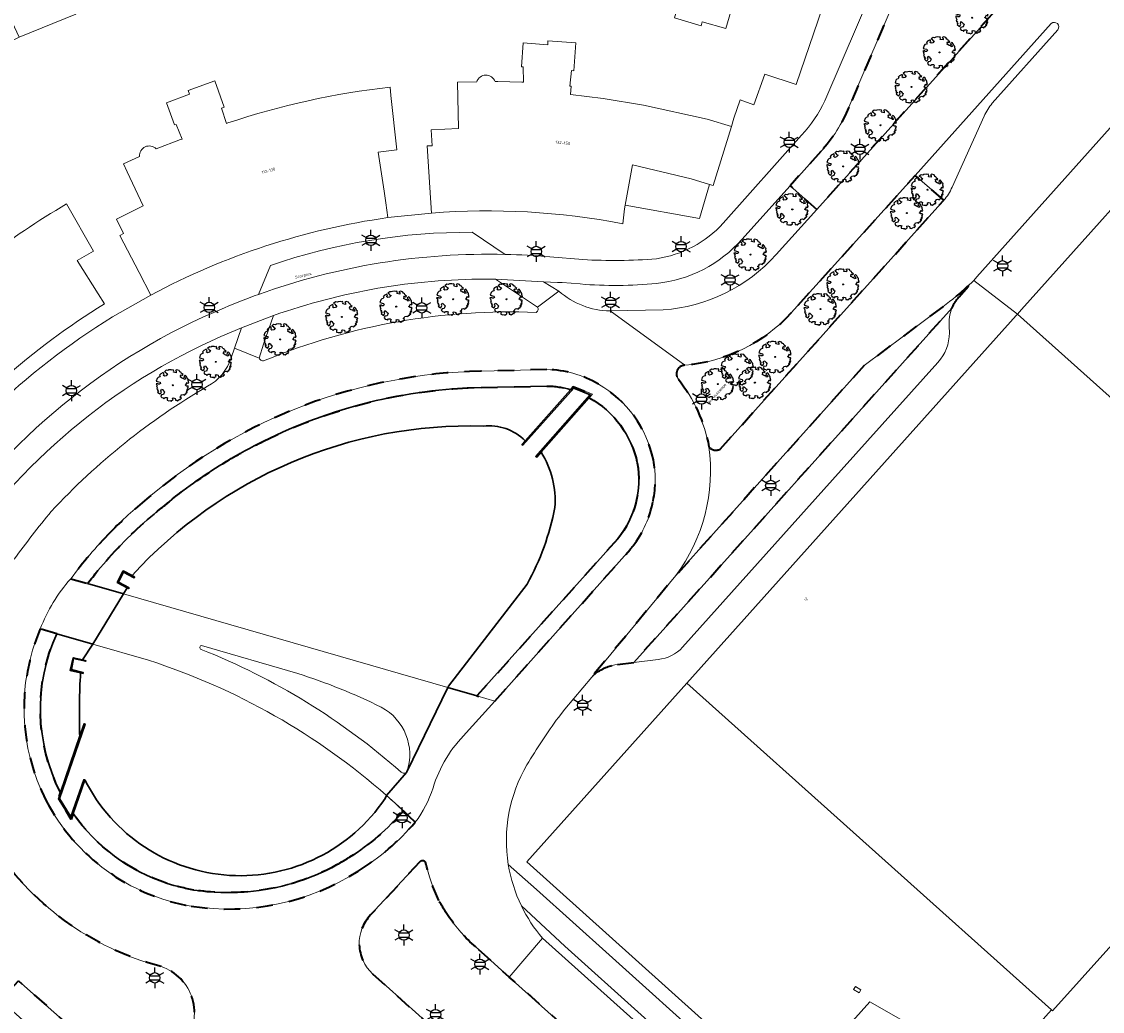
# Model space of a CAD drawing. Extents: x 105780 to 185197, y 477999 to 525027.
# Tile 276 of 562: x 108140 to 108272, y 478370 to 478490. Entities that reach past the tile are written whole.
import ezdxf
from ezdxf.enums import TextEntityAlignment as Align

# ---------------------------------------------------------------- set-up
doc = ezdxf.new("R2010")
doc.units = 0
doc.linetypes.add('XX-HIDDEN', pattern=[4, 2, -2])
for name, color, linetype, lineweight in [('B-GV-GR-BOOM-S', 252, 'Continuous', 25), ('B-GV-GR-HAAG_01-G', 252, 'GR-HAAG1', 13), ('B-GV-GR-MATERIAALGRENS-G', 252, 'XX-HIDDEN', 35), ('B-RO-IE-MEUBILAIR_WEGMEUBILAIR-S', 252, 'Continuous', 25), ('B-WE-GK-KADEMUUR-G', 252, 'Continuous', 18), ('B-WE-GW-WATERGANG_SLOOT_INSTEEK-G', 252, 'Continuous', 30), ('B-XX-KG-KADASTRAAL_BEBOUWING-G', 252, 'Continuous', 20), ('B1-WE-KW-KUNSTWERK_DEK-BRUG', 252, 'Continuous', 18), ('B1-WE-KW-KUNSTWERK_LANDHOOFD-GV', 252, 'Continuous', 18), ('B1-WE-OG-BEBOUWING-T18', 7, 'Continuous', 18), ('B1-WE-OG-TERREIN_ERF-GV', 252, 'Continuous', 18), ('B1-WE-OG-TOPOGRAFIE-T18', 10, 'Continuous', 18), ('B1-WE-VH-VERHARDING_ASFALT-GV', 252, 'Continuous', 18), ('B1-WE-VH-VERHARDING_BETONSTRAATSTEEN-GV', 252, 'Continuous', 18), ('B1-WE-VH-VERHARDING_STRAATBAKSTEEN-GV', 252, 'Continuous', 18), ('B1-WE-VH-VERHARDING_TEGEL-GV', 252, 'Continuous', 18)]:
    doc.layers.add(name, color=color, linetype=linetype, lineweight=lineweight)
doc.styles.add('NLCS-ISO', font='NLCS-ISO.ttf')
doc.styles.add('NLCS-ISO-M200-T18', font='NLCS-ISO.ttf', dxfattribs={"height": 0.36})
doc.linetypes.add('GR-HAAG1', pattern='A,6,[176,NLCS.shx,S=0.125,R=0,X=0,Y=0],-2', length=8)

# ---------------------------------------------------------------- blocks, each defined once
blk = doc.blocks.new('B-SIE-WEG_LICHTMAST-SO')
at = {"ltscale": 0.1}
for p, q in [((-1.1, 0.63), (-2.19, 1.27)), ((0, 1.27), (0, 2.53)), ((1.1, 0.63), (2.19, 1.27)), ((-1.1, -0.63), (-2.19, -1.27)), ((0, -1.27), (0, -2.53)), ((1.1, -0.63), (2.19, -1.27))]:
    blk.add_line(p, q, dxfattribs=at)
at = {"flags": 128}
for points in [[(-1.16, 0.5), (1.16, 0.5)], [(-1.16, -0.5), (1.16, -0.5)]]:
    blk.add_lwpolyline(points, dxfattribs=at)
at = {"ltscale": 0.1}
blk.add_circle((0, 0), 1.27, dxfattribs=at)
at = {"style": 'NLCS-ISO'}
blk.add_attdef('TYPE', text='', height=1.8, dxfattribs=at).set_placement((0, 2.53), align=Align.BOTTOM_CENTER)
blk = doc.blocks.new('B-SGR-BOOM_06')
at = {"linetype": 'Continuous', "flags": 128}
blk.add_lwpolyline([(1.08, 1.41), (1.01, 1.58), (0.88, 1.63), (0.78, 1.81), (0.51, 1.88), (0.34, 1.81), (0.44, 1.71), (0.43, 1.52), (0.09, 1.59), (0.14, 1.73), (0.07, 1.88), (-0.06, 1.84), (-0.19, 1.88), (-0.46, 1.86), (-0.6, 1.79), (-0.78, 1.83), (-1.02, 1.64), (-0.85, 1.56), (-0.8, 1.46), (-0.63, 1.37), (-0.8, 1.16), (-1.02, 1.11), (-1.17, 1.24), (-1.05, 1.29), (-1.15, 1.54), (-1.45, 1.37), (-1.6, 1.21), (-1.52, 1.14), (-1.6, 1.01), (-1.77, 0.94), (-1.89, 0.82), (-2, 0.49), (-1.55, 0.37), (-1.48, 0.22), (-1.6, 0.12), (-1.8, 0.12), (-1.84, 0.22), (-2.04, 0.15), (-1.9, -0.07), (-1.97, -0.15), (-1.89, -0.22), (-1.95, -0.4), (-1.81, -0.47), (-1.89, -0.62), (-1.77, -0.64), (-1.72, -0.68), (-1.85, -0.84), (-1.57, -1.07), (-1.47, -0.97), (-1.38, -0.79), (-1.45, -0.7), (-1.37, -0.47), (-1.25, -0.54), (-1.12, -0.7), (-1, -0.8), (-1.12, -1.12), (-1.37, -1.17), (-1.47, -1.36), (-1.33, -1.51), (-1.13, -1.56), (-1.11, -1.61), (-1.08, -1.66), (-0.93, -1.49), (-0.73, -1.49), (-0.63, -1.56), (-0.68, -1.71), (-0.68, -1.84), (-0.46, -1.89), (-0.24, -1.88), (-0.19, -1.98), (-0.09, -1.86), (0.04, -1.79), (-0.02, -1.6), (0.11, -1.56), (0.31, -1.61), (0.34, -1.84), (0.46, -1.83), (0.58, -1.89), (0.83, -1.69), (0.95, -1.74), (0.93, -1.66), (1.06, -1.59), (0.96, -1.49), (0.85, -1.46), (1.03, -1.29), (1.05, -1.19), (1.26, -1.14), (1.42, -1.22), (1.51, -1.12), (1.51, -1.05), (1.65, -1.05), (1.65, -0.95), (1.78, -0.91), (1.78, -0.82), (1.63, -0.82), (1.82, -0.64), (1.7, -0.57), (1.85, -0.62), (1.9, -0.5), (1.82, -0.37), (1.93, -0.18), (1.87, -0.1), (1.7, -0.1), (1.5, 0.03), (1.63, 0.12), (1.75, 0.34), (1.82, 0.24), (1.95, 0.29), (1.87, 0.57), (1.88, 0.75), (1.8, 0.79), (1.67, 1.06), (1.53, 1.21), (1.35, 1.04), (1.47, 0.97), (1.57, 0.72), (1.41, 0.69), (1.33, 0.85), (1.2, 0.82), (1.06, 0.92), (0.9, 1.01), (0.98, 1.07), (0.93, 1.17), (1.01, 1.27), (1.15, 1.22), (1.26, 1.29)], close=True, dxfattribs=at)
blk.add_circle((0, 0), 0.06)
at = {"style": 'NLCS-ISO'}
blk.add_attdef('SOORT', text='', height=0.3, dxfattribs=at).set_placement((0, -0.36), align=Align.TOP_CENTER)

msp = doc.modelspace()

# ---------------------------------------------------------------- linework, layer by layer
at = {"layer": 'B-GV-GR-HAAG_01-G', "flags": 128}
for points in [[(108231.771, 478461.908), (108236.721, 478467.425), (108233.478, 478470.313), (108227.59, 478463.773)], [(108197.506, 478458.921), (108196.284, 478458.915)], [(108202.668, 478455.517), (108197.506, 478458.921)], [(108207.876, 478458.332), (108205.647, 478458.494), (108205.085, 478458.525), (108203.399, 478458.58), (108205.263, 478457.448)], [(108211.5, 478455.048), (108217.996, 478455.169)], [(108170.442, 478454.481), (108169.213, 478450.97), (108168.69, 478449.292)], [(108165.269, 478449.326), (108165.689, 478450.477), (108166.53, 478452.981)]]:
    msp.add_lwpolyline(points, dxfattribs=at)
for points in [[(108227.59, 478463.773, -0.1899098), (108217.188, 478458.396)], [(108217.996, 478455.169, 0.1954857), (108231.771, 478461.908)], [(108196.284, 478458.915, 0.0852865), (108170.442, 478454.481)], [(108217.188, 478458.396, -0.046822), (108207.876, 478458.332)], [(108205.263, 478457.448, 0.1807995), (108211.5, 478455.048)], [(108169.403, 478449.013, -0.1079279), (108202.508, 478454.862)], [(108202.508, 478454.862, 0.4118786), (108202.668, 478455.517)], [(108166.53, 478452.981, 0.1425056), (108132.898, 478426.678)], [(108162.375, 478445.838, 0.1971301), (108165.269, 478449.326)], [(108168.69, 478449.292, 0.4581708), (108169.403, 478449.013)], [(108143.32, 478430.56, -0.074418), (108162.375, 478445.838)], [(108138.788, 478424.728, -0.0185247), (108143.32, 478430.56)]]:
    msp.add_lwpolyline(points, format="xyb", dxfattribs=at)
at = {"layer": 'B-GV-GR-MATERIAALGRENS-G', "flags": 128}
for points in [[(108252.801, 478508.305), (108240.639, 478479.899)], [(108237.237, 478474.489), (108233.478, 478470.313), (108236.721, 478467.425), (108261.74, 478495.306)], [(108252.225, 478468.548), (108248.745, 478471.586), (108233.613, 478454.794)], [(108224.934, 478438.182), (108252.225, 478468.548)], [(108254.098, 478456.746), (108255.266, 478458.08), (108255.245, 478458.146)], [(108252.109, 478455.557), (108242.498, 478448.364), (108219.545, 478422.76), (108209.266, 478410.359), (108209.93, 478410.932)], [(108212.404, 478411.899), (108214.401, 478412.142), (108253.242, 478455.409)], [(108203.802, 478447.874), (108195.742, 478447.698)], [(108195.786, 478445.698), (108203.811, 478445.874)], [(108206.696, 478445.428), (108207.023, 478445.796), (108209.37, 478444.892), (108208.969, 478444.44)], [(108155.451, 478432.494), (108155.22, 478432.307), (108154.99, 478432.119)], [(108212.445, 478427.235), (108195.268, 478408.054), (108197.456, 478407.423), (108213.965, 478425.934)], [(108145.69, 478422.353), (108147.747, 478421.76)], [(108143.99, 478415.643), (108141.971, 478416.228)], [(108145.991, 478393.687), (108145.747, 478392.983), (108144.171, 478395.501), (108144.432, 478396.26)], [(108187.721, 478392.627), (108187.005, 478393.328), (108186.281, 478394.02)], [(108188.272, 478387.783), (108182.288, 478381.326)], [(108126.583, 478380.379), (108137.147, 478370.879), (108139.316, 478373.282), (108154.418, 478359.899), (108159.524, 478365.716)], [(108182.536, 478374.13), (108184.165, 478372.659), (108192.163, 478365.488), (108319.106, 478251.681), (108326.306, 478259.722), (108199.211, 478373.737), (108195.116, 478377.41)]]:
    msp.add_lwpolyline(points, dxfattribs=at)
for points in [[(108240.639, 478479.899, -0.0873449), (108237.237, 478474.489)], [(108255.245, 478458.146, -0.0284127), (108252.109, 478455.557)], [(108253.242, 478455.409, -0.0852698), (108254.098, 478456.746)], [(108233.613, 478454.794, -0.1870086), (108220.65, 478448.406)], [(108220.65, 478448.406, 0.6334389), (108219.844, 478446.707)], [(108195.742, 478447.698, 0.1711611), (108155.451, 478432.494)], [(108210.104, 478446.092, 0.1329338), (108203.802, 478447.874)], [(108169.198, 478439.142, -0.1104449), (108195.786, 478445.698)], [(108203.811, 478445.874, -0.0686374), (108206.696, 478445.428)], [(108216.794, 478436.867, 0.2139553), (108210.104, 478446.092)], [(108219.844, 478446.707, -0.1214416), (108223.575, 478438.461)], [(108208.969, 478444.44, -0.2167175), (108214.831, 478436.481)], [(108164.733, 478436.688, -0.0201128), (108169.198, 478439.142)], [(108223.575, 478438.461, 0.3819638), (108224.934, 478438.182)], [(108157.691, 478431.75, -0.0344781), (108164.733, 478436.688)], [(108214.831, 478436.481, -0.2201802), (108212.445, 478427.235)], [(108216.767, 478431.869, 0.0942371), (108216.794, 478436.867)], [(108154.99, 478432.119, 0.0274209), (108150.53, 478428.027)], [(108156.722, 478430.949, -0.0055993), (108157.691, 478431.75)], [(108214.282, 478426.334, 0.1152359), (108216.767, 478431.869)], [(108150.341, 478424.895, -0.0413982), (108156.722, 478430.949)], [(108150.53, 478428.027, 0.0335954), (108145.69, 478422.353)], [(108213.965, 478425.934, 0.0070406), (108214.282, 478426.334)], [(108147.747, 478421.76, -0.0190376), (108150.341, 478424.895)], [(108141.971, 478416.228, 0.2228534), (108142.712, 478395.232)], [(108144.432, 478396.26, -0.2285429), (108143.99, 478415.643)], [(108209.93, 478410.932, -0.1252669), (108212.404, 478411.899)], [(108142.712, 478395.232, 0.2339231), (108160.4, 478382.388)], [(108157.458, 478385.173, -0.161958), (108145.991, 478393.687)], [(108186.281, 478394.02, -0.0771891), (108179.718, 478388.361)], [(108180.786, 478386.67, 0.0760141), (108187.721, 478392.627)], [(108156.733, 478375.011, -0.189625), (108135.971, 478390.22)], [(108179.718, 478388.361, -0.0164923), (108178.126, 478387.417)], [(108188.994, 478387.758, 0.4307115), (108188.272, 478387.783)], [(108190.619, 478383.093, -0.0619727), (108188.994, 478387.758)], [(108160.4, 478382.388, 0.1827663), (108180.786, 478386.67)], [(108178.126, 478387.417, -0.1043496), (108167.283, 478384.138)], [(108160.722, 478384.362, -0.0370664), (108157.458, 478385.173)], [(108167.283, 478384.138, -0.0600495), (108160.722, 478384.362)], [(108191.748, 478381.229, -0.0370665), (108190.619, 478383.093)], [(108182.288, 478381.326, 0.4202324), (108182.536, 478374.13)], [(108195.116, 478377.41, -0.0677477), (108191.748, 478381.229)], [(108159.524, 478365.716, 0.5173455), (108156.733, 478375.011)]]:
    msp.add_lwpolyline(points, format="xyb", dxfattribs=at)
at = {"layer": 'B-WE-GK-KADEMUUR-G', "flags": 128}
for points in [[(108206.696, 478445.428), (108201.148, 478439.198), (108200.755, 478438.757), (108200.867, 478438.669), (108207.091, 478445.62), (108209.093, 478444.789), (108202.435, 478437.282), (108202.551, 478437.2), (108203.084, 478437.801), (108208.969, 478444.44), (108209.37, 478444.892), (108207.023, 478445.796)], [(108152.566, 478421.262), (108152.775, 478421.153), (108152.821, 478421.239), (108151.503, 478421.943), (108152.12, 478423.175), (108153.434, 478422.464), (108153.476, 478422.567), (108153.168, 478422.731), (108152.092, 478423.303), (108151.362, 478421.894)], [(108147.125, 478412.443), (108145.991, 478412.711), (108145.61, 478411.168), (108146.892, 478410.873), (108147.201, 478410.802), (108147.216, 478410.889), (108145.769, 478411.283), (108146.046, 478412.6), (108147.52, 478412.272), (108147.517, 478412.35)], [(108146.811, 478403.175), (108144.432, 478396.26), (108144.171, 478395.501), (108145.747, 478392.983), (108145.991, 478393.687), (108147.418, 478397.806), (108147.277, 478397.828), (108145.719, 478393.294), (108144.308, 478395.534), (108147.451, 478404.621), (108147.322, 478404.661)]]:
    msp.add_lwpolyline(points, close=True, dxfattribs=at)
at = {"layer": 'B-WE-GW-WATERGANG_SLOOT_INSTEEK-G', "flags": 128}
for points in [[(108195.786, 478445.698, 0.1104449), (108169.198, 478439.142)], [(108206.696, 478445.428, 0.0686374), (108203.811, 478445.874)], [(108214.831, 478436.481, 0.2167175), (108208.969, 478444.44)], [(108153.168, 478422.731, -0.2188772), (108196.016, 478440.983)], [(108196.016, 478440.983, 0.2188772), (108153.168, 478422.731)], [(108196.016, 478440.983, -0.2277502), (108201.148, 478439.198)], [(108201.148, 478439.198, 0.2277502), (108196.016, 478440.983)], [(108169.198, 478439.142, 0.0201128), (108164.733, 478436.688)], [(108203.084, 478437.801, -0.1644851), (108204.766, 478431.04)], [(108204.766, 478431.04, 0.1644851), (108203.084, 478437.801)], [(108164.733, 478436.688, 0.0344781), (108157.691, 478431.75)], [(108212.445, 478427.235, 0.2201802), (108214.831, 478436.481)], [(108157.691, 478431.75, 0.0055993), (108156.722, 478430.949)], [(108156.722, 478430.949, 0.0413982), (108150.341, 478424.895)], [(108204.766, 478431.04, -0.0808677), (108201.373, 478421.701)], [(108201.373, 478421.701, 0.0808677), (108204.766, 478431.04)], [(108150.341, 478424.895, 0.0190376), (108147.747, 478421.76)], [(108143.99, 478415.643, 0.2285429), (108144.432, 478396.26)], [(108146.776, 478403.454, -0.0218368), (108146.892, 478410.873)], [(108146.892, 478410.873, 0.0218368), (108146.776, 478403.454)], [(108184.042, 478395.527, -0.5742556), (108147.418, 478397.806)], [(108147.418, 478397.806, 0.5742556), (108184.042, 478395.527)], [(108145.991, 478393.687, 0.161958), (108157.458, 478385.173)], [(108179.718, 478388.361, 0.0771891), (108186.281, 478394.02)], [(108178.126, 478387.417, 0.0164923), (108179.718, 478388.361)], [(108167.283, 478384.138, 0.1043496), (108178.126, 478387.417)], [(108157.458, 478385.173, 0.0370664), (108160.722, 478384.362)], [(108160.722, 478384.362, 0.0600495), (108167.283, 478384.138)]]:
    msp.add_lwpolyline(points, format="xyb", dxfattribs=at)
for points in [[(108203.811, 478445.874), (108195.786, 478445.698)], [(108203.084, 478437.801), (108202.551, 478437.2), (108202.435, 478437.282), (108209.093, 478444.789), (108207.091, 478445.62), (108200.867, 478438.669), (108200.755, 478438.757), (108201.148, 478439.198)], [(108201.148, 478439.198), (108206.696, 478445.428)], [(108208.969, 478444.44), (108203.084, 478437.801)], [(108201.373, 478421.701), (108191.795, 478409.236), (108191.707, 478409.081), (108195.268, 478408.054), (108212.445, 478427.235)], [(108147.747, 478421.76), (108152.112, 478420.501), (108152.566, 478421.262), (108151.362, 478421.894), (108152.092, 478423.303), (108153.168, 478422.731)], [(108153.168, 478422.731), (108153.476, 478422.567), (108153.434, 478422.464), (108152.12, 478423.175), (108151.503, 478421.943), (108152.821, 478421.239), (108152.775, 478421.153), (108152.566, 478421.262), (108152.112, 478420.501), (108148.392, 478414.368), (108147.125, 478412.443), (108147.517, 478412.35), (108147.52, 478412.272), (108146.046, 478412.6), (108145.769, 478411.283), (108147.216, 478410.889), (108147.201, 478410.802), (108146.892, 478410.873)], [(108184.042, 478395.527), (108184.241, 478395.88), (108186.682, 478398.71), (108186.722, 478398.79), (108191.707, 478409.081), (108191.795, 478409.236), (108201.373, 478421.701)], [(108146.892, 478410.873), (108145.61, 478411.168), (108145.991, 478412.711), (108147.125, 478412.443), (108148.392, 478414.368), (108143.99, 478415.643)], [(108146.776, 478403.454), (108146.811, 478403.175), (108147.322, 478404.661), (108147.451, 478404.621), (108144.308, 478395.534), (108145.719, 478393.294), (108147.277, 478397.828), (108147.418, 478397.806)], [(108144.432, 478396.26), (108146.811, 478403.175), (108146.776, 478403.454)], [(108147.418, 478397.806), (108145.991, 478393.687)], [(108186.281, 478394.02), (108185.269, 478394.958), (108184.241, 478395.88), (108184.042, 478395.527)]]:
    msp.add_lwpolyline(points, dxfattribs=at)
at = {"layer": 'B-XX-KG-KADASTRAAL_BEBOUWING-G', "flags": 128}
for points in [[(108221.208, 478495.732), (108220.757, 478493.931), (108220.296, 478494.064), (108219.353, 478490.803), (108222.632, 478489.835), (108222.766, 478490.314), (108225.643, 478489.494), (108226.442, 478492.294), (108225.98, 478492.426), (108226.57, 478494.268), (108229.903, 478493.174)], [(108215.588, 478480.14), (108210.649, 478480.972), (108206.682, 478481.458), (108206.78, 478482.454), (108206.595, 478482.469), (108206.788, 478484.399), (108207.098, 478484.361), (108207.339, 478487.777), (108203.932, 478488.02), (108203.892, 478487.526), (108200.915, 478487.742), (108200.699, 478484.844), (108200.909, 478484.829), (108200.929, 478482.978), (108200.729, 478482.974), (108197.803, 478483.057), (108197.483, 478483.051)], [(108164.871, 478477.983), (108164.704, 478477.928), (108164.106, 478479.801), (108164.398, 478479.905), (108163.258, 478483.104), (108160.031, 478481.961), (108160.198, 478481.48), (108157.386, 478480.456), (108158.357, 478477.736), (108158.555, 478477.807), (108159.283, 478476.02), (108159.092, 478475.959), (108156.119, 478474.834)], [(108195.233, 478483.008), (108192.887, 478482.964), (108193, 478477.314), (108189.667, 478477.151), (108189.792, 478475.177), (108189.168, 478475.17), (108189.516, 478470.093), (108189.728, 478466.989)], [(108184.383, 478466.423), (108184.13, 478468.253), (108183.921, 478469.637), (108183.198, 478474.433), (108185.484, 478474.687), (108184.746, 478481.326)], [(108184.746, 478481.326), (108184.684, 478482.341)], [(108213.054, 478465.676), (108213.285, 478467.511), (108213.368, 478467.964), (108214.259, 478472.853), (108221.391, 478471.143), (108223.624, 478470.49), (108224.091, 478470.354), (108226.337, 478477.561), (108223.336, 478478.445), (108215.588, 478480.14)], [(108154.08, 478473.895), (108152.136, 478472.989), (108152.587, 478472.02), (108154.519, 478467.871), (108151.279, 478466.237), (108152.12, 478464.504), (108151.67, 478464.257), (108154.033, 478459.735), (108155.475, 478456.975)], [(108149.8, 478455.903), (108149.03, 478457.131), (108146.477, 478461.2), (108148.471, 478462.348), (108145.164, 478468.092)], [(108293.714, 478401.042), (108265.502, 478369.618), (108265.369, 478369.737), (108258.454, 478361.996), (108243.187, 478370.716), (108235.055, 478361.652)]]:
    msp.add_lwpolyline(points, dxfattribs=at)
for points in [[(108197.483, 478483.051, 0.7025768), (108195.233, 478483.008)], [(108184.684, 478482.341, 0.0540012), (108164.871, 478477.983)], [(108156.119, 478474.834, 0.6891681), (108154.08, 478473.895)], [(108145.164, 478468.092, 0.0571996), (108125.851, 478453.487)], [(108189.728, 478466.989, -0.0670923), (108213.054, 478465.676)], [(108155.475, 478456.975, -0.0882168), (108184.383, 478466.423)], [(108126.662, 478435.384, -0.0865132), (108149.8, 478455.903)]]:
    msp.add_lwpolyline(points, format="xyb", dxfattribs=at)
for points in [[(108305.84, 478457.5), (108305.611, 478457.705), (108283.03, 478477.944), (108282.516, 478478.405), (108261.734, 478455.228), (108261.224, 478454.659), (108305.949, 478414.643), (108306.563, 478414.094), (108322.467, 478432.69), (108327.263, 478438.298)], [(108261.224, 478454.659), (108261.053, 478454.473), (108220.894, 478409.62), (108265.369, 478369.737), (108265.502, 478369.618), (108293.714, 478401.042), (108305.716, 478414.411), (108305.949, 478414.643)], [(108241.896, 478371.809), (108242.124, 478372.19), (108241.452, 478372.594), (108241.223, 478372.213)]]:
    msp.add_lwpolyline(points, close=True, dxfattribs=at)
at = {"layer": 'B1-WE-KW-KUNSTWERK_DEK-BRUG'}
for points in [[(108145.69, 478422.353, 0.0889857), (108141.971, 478416.228)], [(108161.603, 478413.732, -0.770057), (108161.663, 478414.223)], [(108186.015, 478398.759, 0.0858009), (108161.603, 478413.732)], [(108155.184, 478412.4, -0.1031881), (108184.241, 478395.88)], [(108173.391, 478410.775, -0.0399088), (108183.591, 478406.67)], [(108183.591, 478406.67, -0.3664095), (108186.722, 478398.79)], [(108189.905, 478396.813, -0.1262648), (108193.963, 478403.532)], [(108186.722, 478398.79, -0.4710291), (108186.015, 478398.759)], [(108184.241, 478395.88, -0.0081877), (108186.281, 478394.02)], [(108187.721, 478392.627, 0.0829809), (108189.905, 478396.813)], [(108186.281, 478394.02, -0.0060049), (108187.721, 478392.627)]]:
    msp.add_lwpolyline(points, format="xyb", dxfattribs=at)
at = {"layer": 'B1-WE-KW-KUNSTWERK_DEK-BRUG', "flags": 128}
for points in [[(108152.112, 478420.501), (108147.747, 478421.76), (108145.69, 478422.353)], [(108193.963, 478403.532), (108197.456, 478407.423), (108195.268, 478408.054), (108191.707, 478409.081), (108152.112, 478420.501)], [(108141.971, 478416.228), (108143.99, 478415.643), (108148.392, 478414.368), (108155.184, 478412.4)], [(108161.663, 478414.223), (108173.391, 478410.775)]]:
    msp.add_lwpolyline(points, dxfattribs=at)
at = {"layer": 'B1-WE-KW-KUNSTWERK_LANDHOOFD-GV'}
for points in [[(108145.69, 478422.353, 0.0889857), (108141.971, 478416.228)], [(108189.905, 478396.813, -0.1262648), (108193.963, 478403.532)], [(108187.721, 478392.627, 0.0829809), (108189.905, 478396.813)]]:
    msp.add_lwpolyline(points, format="xyb", dxfattribs=at)
at = {"layer": 'B1-WE-KW-KUNSTWERK_LANDHOOFD-GV', "flags": 128}
for points in [[(108141.971, 478416.228), (108143.99, 478415.643), (108148.392, 478414.368), (108152.112, 478420.501), (108147.747, 478421.76), (108145.69, 478422.353)], [(108193.963, 478403.532), (108197.456, 478407.423), (108195.268, 478408.054), (108191.707, 478409.081), (108186.722, 478398.79), (108186.682, 478398.71), (108184.241, 478395.88)], [(108184.241, 478395.88), (108185.269, 478394.958), (108186.281, 478394.02), (108187.005, 478393.328), (108187.721, 478392.627)]]:
    msp.add_lwpolyline(points, dxfattribs=at)
at = {"layer": 'B1-WE-OG-TERREIN_ERF-GV', "flags": 128}
for points in [[(108145.027, 478494.435), (108144.842, 478494.877), (108142.41, 478500.868), (108142.178, 478500.774), (108143.388, 478497.794), (108136.41, 478494.76), (108139.406, 478488.459), (108146.299, 478491.269)], [(108223.624, 478470.49), (108221.391, 478471.143), (108214.259, 478472.853), (108213.368, 478467.964), (108222.407, 478466.318)], [(108220.894, 478409.62), (108201.335, 478387.799), (108218.246, 478372.632), (108233.142, 478359.217), (108234.953, 478361.517), (108235.055, 478361.652), (108243.187, 478370.716), (108258.454, 478361.996), (108265.369, 478369.737)], [(108241.896, 478371.809), (108241.223, 478372.213), (108241.452, 478372.594), (108242.124, 478372.19)]]:
    msp.add_lwpolyline(points, close=True, dxfattribs=at)
for points in [[(108229.903, 478493.174), (108226.57, 478494.268), (108225.98, 478492.426), (108226.442, 478492.294), (108225.643, 478489.494), (108222.766, 478490.314), (108222.632, 478489.835), (108219.353, 478490.803), (108220.296, 478494.064), (108220.757, 478493.931), (108221.208, 478495.732)], [(108197.483, 478483.051), (108197.803, 478483.057), (108200.729, 478482.974), (108200.929, 478482.978), (108200.909, 478484.829), (108200.699, 478484.844), (108200.915, 478487.742), (108203.892, 478487.526), (108203.932, 478488.02), (108207.339, 478487.777), (108207.098, 478484.361), (108206.788, 478484.399), (108206.595, 478482.469), (108206.78, 478482.454), (108206.682, 478481.458), (108210.649, 478480.972), (108215.588, 478480.14), (108223.336, 478478.445), (108226.337, 478477.561), (108226.625, 478478.561), (108227.378, 478480.787), (108229.062, 478480.189), (108230.411, 478483.928), (108234.198, 478482.678), (108237.971, 478493.643)], [(108146.299, 478491.269), (108139.406, 478488.459), (108137.316, 478487.385)], [(108156.119, 478474.834), (108159.092, 478475.959), (108159.283, 478476.02), (108158.555, 478477.807), (108158.357, 478477.736), (108157.386, 478480.456), (108160.198, 478481.48), (108160.031, 478481.961), (108163.258, 478483.104), (108164.398, 478479.905), (108164.106, 478479.801), (108164.704, 478477.928), (108164.871, 478477.983)], [(108184.684, 478482.341), (108184.746, 478481.326), (108185.484, 478474.687), (108183.198, 478474.433), (108183.921, 478469.637), (108184.13, 478468.253), (108184.383, 478466.423), (108189.728, 478466.989), (108189.516, 478470.093), (108189.168, 478475.17), (108189.792, 478475.177), (108189.667, 478477.151), (108193, 478477.314), (108192.887, 478482.964), (108195.233, 478483.008)], [(108150.769, 478454.304), (108155.475, 478456.975), (108154.033, 478459.735), (108151.67, 478464.257), (108152.12, 478464.504), (108151.279, 478466.237), (108154.519, 478467.871), (108152.587, 478472.02), (108152.136, 478472.989), (108154.08, 478473.895)], [(108145.164, 478468.092), (108148.471, 478462.348), (108146.477, 478461.2), (108149.03, 478457.131), (108149.8, 478455.903)]]:
    msp.add_lwpolyline(points, dxfattribs=at)
at = {"layer": 'B1-WE-OG-TERREIN_ERF-GV'}
for points in [[(108195.233, 478483.008, -0.7025768), (108197.483, 478483.051)], [(108164.871, 478477.983, -0.0540012), (108184.684, 478482.341)], [(108154.08, 478473.895, -0.6891681), (108156.119, 478474.834)], [(108125.851, 478453.487, -0.0571996), (108145.164, 478468.092)], [(108149.8, 478455.903, 0.0865132), (108126.662, 478435.384)], [(108123.803, 478428.278, -0.107526), (108150.769, 478454.304)]]:
    msp.add_lwpolyline(points, format="xyb", dxfattribs=at)
at = {"layer": 'B1-WE-VH-VERHARDING_ASFALT-GV', "flags": 128}
for points in [[(108298.272, 478536.237), (108284.772, 478521.154), (108276.335, 478511.728), (108274.313, 478509.469), (108261.74, 478495.306), (108236.721, 478467.425), (108231.771, 478461.908)], [(108233.613, 478454.794), (108248.745, 478471.586), (108265.347, 478490.129)], [(108266.16, 478489.356), (108258.153, 478480.392)], [(108255.882, 478458.749), (108256.245, 478459.195), (108272.554, 478477.386), (108278.645, 478487.602)], [(108257.151, 478478.813), (108253.247, 478470.14)], [(108252.225, 478468.548), (108224.934, 478438.182)], [(108205.263, 478457.448), (108202.668, 478455.517)], [(108217.996, 478455.169), (108211.5, 478455.048), (108220.65, 478448.406)], [(108220.65, 478448.406), (108211.5, 478455.048)], [(108219.545, 478422.76), (108242.498, 478448.364), (108252.109, 478455.557)], [(108168.69, 478449.292), (108165.689, 478450.477), (108165.269, 478449.326)], [(108195.742, 478447.698), (108203.802, 478447.874)], [(108154.99, 478432.119), (108155.22, 478432.307), (108155.451, 478432.494)], [(108213.965, 478425.934), (108197.456, 478407.423), (108193.963, 478403.532)], [(108152.112, 478420.501), (108147.747, 478421.76), (108145.69, 478422.353)], [(108205.194, 478405.436), (108206.005, 478406.425), (108209.266, 478410.359), (108219.545, 478422.76)], [(108141.971, 478416.228), (108143.99, 478415.643), (108148.392, 478414.368), (108152.112, 478420.501)], [(108152.112, 478420.501), (108148.392, 478414.368), (108155.184, 478412.4)], [(108184.241, 478395.88), (108186.682, 478398.71), (108186.722, 478398.79), (108191.707, 478409.081), (108152.112, 478420.501)], [(108161.663, 478414.223), (108173.391, 478410.775)], [(108193.963, 478403.532), (108197.456, 478407.423), (108195.268, 478408.054), (108191.707, 478409.081), (108186.722, 478398.79), (108186.682, 478398.71), (108184.241, 478395.88)], [(108182.288, 478381.326), (108188.272, 478387.783)], [(108195.116, 478377.41), (108199.211, 478373.737), (108203.268, 478378.486)], [(108188.077, 478360.705), (108192.163, 478365.488), (108184.165, 478372.659), (108182.536, 478374.13)]]:
    msp.add_lwpolyline(points, dxfattribs=at)
at = {"layer": 'B1-WE-VH-VERHARDING_ASFALT-GV'}
for points in [[(108265.347, 478490.129, -0.8814747), (108266.16, 478489.356)], [(108258.153, 478480.392, 0.0646761), (108257.151, 478478.813)], [(108253.247, 478470.14, -0.0894363), (108252.225, 478468.548)], [(108231.771, 478461.908, -0.1954857), (108217.996, 478455.169)], [(108252.109, 478455.557, 0.0284127), (108255.245, 478458.146)], [(108255.245, 478458.146, 0.0080585), (108255.882, 478458.749)], [(108211.5, 478455.048, -0.1807995), (108205.263, 478457.448)], [(108202.508, 478454.862, 0.1079279), (108169.403, 478449.013)], [(108202.668, 478455.517, -0.4118786), (108202.508, 478454.862)], [(108220.65, 478448.406, 0.1870086), (108233.613, 478454.794)], [(108165.269, 478449.326, -0.1971301), (108162.375, 478445.838)], [(108169.403, 478449.013, -0.4581708), (108168.69, 478449.292)], [(108219.844, 478446.707, -0.6334389), (108220.65, 478448.406)], [(108155.451, 478432.494, -0.1711611), (108195.742, 478447.698)], [(108203.802, 478447.874, -0.1329338), (108210.104, 478446.092)], [(108162.375, 478445.838, 0.074418), (108143.32, 478430.56)], [(108210.104, 478446.092, -0.2139553), (108216.794, 478436.867)], [(108223.575, 478438.461, 0.1214416), (108219.844, 478446.707)], [(108219.545, 478422.76, 0.1952003), (108223.575, 478438.461)], [(108223.575, 478438.461, -0.1952003), (108219.545, 478422.76)], [(108224.934, 478438.182, -0.3819638), (108223.575, 478438.461)], [(108216.794, 478436.867, -0.0942371), (108216.767, 478431.869)], [(108150.53, 478428.027, -0.0274209), (108154.99, 478432.119)], [(108216.767, 478431.869, -0.1152359), (108214.282, 478426.334)], [(108143.32, 478430.56, 0.0185247), (108138.788, 478424.728)], [(108145.69, 478422.353, -0.0335954), (108150.53, 478428.027)], [(108214.282, 478426.334, -0.0070406), (108213.965, 478425.934)], [(108141.971, 478416.228, -0.0889857), (108145.69, 478422.353)], [(108145.69, 478422.353, 0.0889857), (108141.971, 478416.228)], [(108142.712, 478395.232, -0.2228534), (108141.971, 478416.228)], [(108161.603, 478413.732, -0.770057), (108161.663, 478414.223)], [(108186.015, 478398.759, 0.0858009), (108161.603, 478413.732)], [(108155.184, 478412.4, -0.1031881), (108184.241, 478395.88)], [(108173.391, 478410.775, -0.0399088), (108183.591, 478406.67)], [(108183.591, 478406.67, -0.3664095), (108186.722, 478398.79)], [(108201.359, 478399.631, -0.0232411), (108205.194, 478405.436)], [(108193.963, 478403.532, 0.1262648), (108189.905, 478396.813)], [(108189.905, 478396.813, -0.1262648), (108193.963, 478403.532)], [(108199.085, 478387.479, -0.1742641), (108201.359, 478399.631)], [(108186.722, 478398.79, -0.4710291), (108186.015, 478398.759)], [(108184.241, 478395.88, -0.0081877), (108186.281, 478394.02)], [(108189.905, 478396.813, -0.0829809), (108187.721, 478392.627)], [(108187.721, 478392.627, 0.0829809), (108189.905, 478396.813)], [(108160.4, 478382.388, -0.2339231), (108142.712, 478395.232)], [(108186.281, 478394.02, -0.0060049), (108187.721, 478392.627)], [(108187.721, 478392.627, -0.0760141), (108180.786, 478386.67)], [(108135.971, 478390.22, 0.189625), (108156.733, 478375.011)], [(108188.272, 478387.783, -0.4307115), (108188.994, 478387.758)], [(108188.994, 478387.758, 0.0619727), (108190.619, 478383.093)], [(108180.786, 478386.67, -0.1827663), (108160.4, 478382.388)], [(108200.684, 478382.42, -0.0718379), (108199.085, 478387.479)], [(108190.619, 478383.093, 0.0370665), (108191.748, 478381.229)], [(108203.268, 478378.486, -0.064701), (108200.684, 478382.42)], [(108182.536, 478374.13, -0.4202324), (108182.288, 478381.326)], [(108191.748, 478381.229, 0.0677477), (108195.116, 478377.41)], [(108156.733, 478375.011, -0.5173455), (108159.524, 478365.716)]]:
    msp.add_lwpolyline(points, format="xyb", dxfattribs=at)
at = {"layer": 'B1-WE-VH-VERHARDING_ASFALT-GV', "flags": 128}
msp.add_lwpolyline([(108360.269, 478237.598), (108358.263, 478239.398), (108351.159, 478245.773), (108278.47, 478311.002), (108266.863, 478321.418), (108203.268, 478378.486), (108199.211, 478373.737), (108326.306, 478259.722), (108327.904, 478258.31), (108342.728, 478244.993), (108356.244, 478232.952)], close=True, dxfattribs=at)
at = {"layer": 'B1-WE-VH-VERHARDING_BETONSTRAATSTEEN-GV', "flags": 128}
for points in [[(108236.777, 478513.547), (108235.912, 478511.606), (108240.418, 478509.925), (108244.214, 478508.456), (108242.759, 478504.883), (108239.63, 478497.193), (108236.5, 478498.458), (108235.1, 478494.706), (108237.971, 478493.643), (108234.198, 478482.678), (108230.411, 478483.928), (108229.062, 478480.189), (108227.378, 478480.787), (108226.625, 478478.561), (108226.337, 478477.561), (108224.091, 478470.354), (108223.624, 478470.49), (108222.407, 478466.318), (108213.368, 478467.964), (108213.285, 478467.511), (108213.054, 478465.676)], [(108237.716, 478480.701), (108250.057, 478509.401)], [(108265.347, 478490.129), (108248.745, 478471.586), (108252.225, 478468.548)], [(108258.153, 478480.392), (108266.16, 478489.356)], [(108253.247, 478470.14), (108257.151, 478478.813)], [(108225.327, 478465.753), (108234.883, 478476.486)], [(108189.728, 478466.989), (108184.383, 478466.423)], [(108194.665, 478464.636), (108198.705, 478461.943)], [(108198.705, 478461.943), (108194.665, 478464.636)], [(108204.158, 478461.633), (108208.176, 478461.306)], [(108168.617, 478457.054), (108170.052, 478460.585)], [(108170.052, 478460.585), (108168.617, 478457.054)], [(108155.475, 478456.975), (108150.769, 478454.304)]]:
    msp.add_lwpolyline(points, dxfattribs=at)
at = {"layer": 'B1-WE-VH-VERHARDING_BETONSTRAATSTEEN-GV'}
for points in [[(108266.16, 478489.356, 0.8814747), (108265.347, 478490.129)], [(108234.883, 478476.486, 0.0752007), (108237.716, 478480.701)], [(108257.151, 478478.813, -0.0646761), (108258.153, 478480.392)], [(108252.225, 478468.548, 0.0894363), (108253.247, 478470.14)], [(108213.054, 478465.676, 0.0670923), (108189.728, 478466.989)], [(108184.383, 478466.423, 0.0882168), (108155.475, 478456.975)], [(108217.165, 478461.41, 0.1731266), (108225.327, 478465.753)], [(108170.052, 478460.585, -0.0846033), (108194.665, 478464.636)], [(108194.665, 478464.636, 0.0846033), (108170.052, 478460.585)], [(108168.617, 478457.054, -0.0927096), (108198.705, 478461.943)], [(108198.705, 478461.943, -0.0165035), (108204.158, 478461.633)], [(108208.176, 478461.306, 0.0347083), (108217.165, 478461.41)], [(108164.475, 478455.434, -0.013528), (108168.617, 478457.054)], [(108129.284, 478426.525, -0.1481426), (108164.475, 478455.434)], [(108150.769, 478454.304, 0.107526), (108123.803, 478428.278)]]:
    msp.add_lwpolyline(points, format="xyb", dxfattribs=at)
at = {"layer": 'B1-WE-VH-VERHARDING_BETONSTRAATSTEEN-GV', "flags": 128}
for points in [[(108205.263, 478457.448), (108203.399, 478458.58), (108197.506, 478458.921), (108202.668, 478455.517)], [(108170.442, 478454.481), (108166.53, 478452.981), (108165.689, 478450.477), (108168.69, 478449.292), (108169.213, 478450.97)]]:
    msp.add_lwpolyline(points, close=True, dxfattribs=at)
at = {"layer": 'B1-WE-VH-VERHARDING_STRAATBAKSTEEN-GV', "flags": 128}
for points in [[(108272.554, 478477.386), (108256.245, 478459.195), (108255.882, 478458.749), (108261.224, 478454.659), (108261.734, 478455.228), (108282.516, 478478.405), (108283.03, 478477.944), (108286.785, 478477.264), (108306.946, 478459.195), (108305.611, 478457.705), (108305.84, 478457.5), (108327.263, 478438.298), (108328.415, 478439.645), (108374.145, 478399.19), (108376.05, 478397.483), (108382.622, 478391.597), (108385.427, 478388.998), (108387.576, 478391.397), (108377.475, 478400.472), (108377.984, 478401.039), (108343.848, 478431.691)], [(108220.894, 478409.62), (108261.053, 478454.473), (108261.224, 478454.659), (108255.882, 478458.749)], [(108255.245, 478458.146), (108255.266, 478458.08), (108254.098, 478456.746)], [(108253.242, 478455.409), (108214.401, 478412.142), (108217.366, 478412.501)], [(108252.935, 478452.359), (108252.9, 478453.144)], [(108252.9, 478453.144), (108252.935, 478452.359)], [(108220.359, 478413.999), (108239.701, 478435.586), (108251.523, 478448.761)], [(108251.523, 478448.761), (108239.701, 478435.586), (108220.359, 478413.999)], [(108217.366, 478412.501), (108214.401, 478412.142), (108212.404, 478411.899)], [(108209.93, 478410.932), (108209.266, 478410.359), (108206.005, 478406.425), (108205.194, 478405.436)], [(108199.085, 478387.479), (108202.513, 478384.438), (108211.412, 478376.431), (108224.067, 478365.054), (108239.752, 478350.963), (108269.566, 478324.336), (108270.588, 478325.496), (108269.848, 478326.162), (108262.96, 478332.365), (108233.142, 478359.217), (108218.246, 478372.632), (108201.335, 478387.799), (108220.894, 478409.62)], [(108200.684, 478382.42), (108201.253, 478381.904), (108205.999, 478377.519), (108215.292, 478369.134), (108227.427, 478358.207), (108238.015, 478348.717), (108267.662, 478322.235), (108269.566, 478324.336), (108239.752, 478350.963), (108224.067, 478365.054), (108211.412, 478376.431), (108202.513, 478384.438), (108199.085, 478387.479)], [(108203.268, 478378.486), (108266.863, 478321.418), (108267.662, 478322.235), (108238.015, 478348.717), (108227.427, 478358.207), (108215.292, 478369.134), (108205.999, 478377.519), (108201.253, 478381.904), (108200.684, 478382.42)]]:
    msp.add_lwpolyline(points, dxfattribs=at)
at = {"layer": 'B1-WE-VH-VERHARDING_STRAATBAKSTEEN-GV'}
for points in [[(108255.882, 478458.749, -0.0080585), (108255.245, 478458.146)], [(108254.098, 478456.746, 0.0852698), (108253.242, 478455.409)], [(108252.9, 478453.144, -0.1255406), (108253.242, 478455.409)], [(108253.242, 478455.409, 0.1255406), (108252.9, 478453.144)], [(108251.523, 478448.761, 0.1785738), (108252.935, 478452.359)], [(108252.935, 478452.359, -0.1785738), (108251.523, 478448.761)], [(108217.366, 478412.501, 0.1905361), (108220.359, 478413.999)], [(108220.359, 478413.999, -0.1905361), (108217.366, 478412.501)], [(108212.404, 478411.899, 0.1252669), (108209.93, 478410.932)], [(108205.194, 478405.436, 0.0232411), (108201.359, 478399.631)], [(108201.359, 478399.631, 0.1742641), (108199.085, 478387.479)], [(108199.085, 478387.479, 0.0718379), (108200.684, 478382.42)], [(108200.684, 478382.42, 0.064701), (108203.268, 478378.486)]]:
    msp.add_lwpolyline(points, format="xyb", dxfattribs=at)
at = {"layer": 'B1-WE-VH-VERHARDING_STRAATBAKSTEEN-GV', "flags": 128}
msp.add_lwpolyline([(108137.147, 478370.879), (108158.08, 478352.209), (108163.56, 478347.288), (108169.593, 478341.867), (108171.726, 478344.297), (108170.37, 478345.509), (108169.468, 478346.315), (108167.666, 478347.92), (108165.976, 478349.425), (108164.499, 478350.784), (108162.959, 478352.18), (108159.22, 478355.513), (108154.418, 478359.899), (108139.316, 478373.282)], close=True, dxfattribs=at)
at = {"layer": 'B1-WE-VH-VERHARDING_TEGEL-GV', "flags": 128}
for points in [[(108250.057, 478509.401), (108237.716, 478480.701)], [(108240.639, 478479.899), (108252.801, 478508.305)], [(108234.883, 478476.486), (108225.327, 478465.753)], [(108227.59, 478463.773), (108233.478, 478470.313), (108237.237, 478474.489)], [(108208.176, 478461.306), (108204.158, 478461.633)], [(108196.284, 478458.915), (108197.506, 478458.921), (108203.399, 478458.58), (108205.085, 478458.525), (108205.647, 478458.494), (108207.876, 478458.332)], [(108166.53, 478452.981), (108170.442, 478454.481)]]:
    msp.add_lwpolyline(points, dxfattribs=at)
at = {"layer": 'B1-WE-VH-VERHARDING_TEGEL-GV'}
for points in [[(108237.716, 478480.701, -0.0752007), (108234.883, 478476.486)], [(108237.237, 478474.489, 0.0873449), (108240.639, 478479.899)], [(108225.327, 478465.753, -0.1731266), (108217.165, 478461.41)], [(108217.188, 478458.396, 0.1899098), (108227.59, 478463.773)], [(108198.705, 478461.943, 0.0927096), (108168.617, 478457.054)], [(108204.158, 478461.633, 0.0165035), (108198.705, 478461.943)], [(108217.165, 478461.41, -0.0347083), (108208.176, 478461.306)], [(108170.442, 478454.481, -0.0852865), (108196.284, 478458.915)], [(108207.876, 478458.332, 0.046822), (108217.188, 478458.396)], [(108168.617, 478457.054, 0.013528), (108164.475, 478455.434)], [(108164.475, 478455.434, 0.1481426), (108129.284, 478426.525)], [(108132.898, 478426.678, -0.1425056), (108166.53, 478452.981)]]:
    msp.add_lwpolyline(points, format="xyb", dxfattribs=at)

# ---------------------------------------------------------------- block references
at = {"layer": 'B-GV-GR-BOOM-S', "linetype": 'Continuous', "lineweight": 0}
for p in [(108255.702, 478490.82), (108251.708, 478486.598), (108248.284, 478482.376), (108244.519, 478477.697), (108239.954, 478472.676), (108250.262, 478469.832), (108233.748, 478467.433), (108247.729, 478466.973), (108228.658, 478461.924), (108239.941, 478458.272), (108192.369, 478456.473), (108198.874, 478456.473), (108178.79, 478454.304), (108185.408, 478455.56), (108237.194, 478455.257), (108171.259, 478451.566), (108231.656, 478449.434), (108163.385, 478448.827), (108227.055, 478447.895), (108158.136, 478445.974), (108224.655, 478446.102), (108229.177, 478446.285)]:
    msp.add_blockref('B-SGR-BOOM_06', p, dxfattribs=at)
at = {"layer": 'B-RO-IE-MEUBILAIR_WEGMEUBILAIR-S', "xscale": 0.5, "yscale": 0.5, "zscale": 0.5}
for p in [(108233.375, 478475.628), (108241.987, 478474.769), (108182.32, 478463.656), (108220.169, 478462.889), (108202.495, 478462.289), (108259.41, 478460.542), (108226.147, 478458.829), (108162.595, 478455.469), (108188.523, 478455.419), (108211.568, 478456.098), (108161.091, 478446.063), (108145.772, 478445.308), (108222.662, 478444.282), (108231.121, 478433.733), (108208.163, 478406.919), (108186.116, 478393.188), (108186.354, 478378.867), (108195.619, 478375.3), (108155.938, 478373.639), (108190.212, 478369.16)]:
    msp.add_blockref('B-SIE-WEG_LICHTMAST-SO', p, dxfattribs=at)

# ---------------------------------------------------------------- texts
at = {"layer": 'B1-WE-OG-BEBOUWING-T18', "style": 'NLCS-ISO-M200-T18'}
for s, rotation, p in [('132-150', 354.2, (108205.736, 478475.56)), ('112-130', 15.6, (108169.823, 478472.155)), ('12', 48.2, (108235.414, 478419.842))]:
    msp.add_text(s, height=0.36, rotation=rotation, dxfattribs=at).set_placement(p, align=Align.MIDDLE)
at = {"layer": 'B1-WE-OG-TOPOGRAFIE-T18', "style": 'NLCS-ISO-M200-T18'}
for s, rotation, p in [('Scorpius', 13.2, (108174.077, 478459.337)), ('Taurusavenue', 47.4, (108224.458, 478444.898))]:
    msp.add_text(s, height=0.36, rotation=rotation, dxfattribs=at).set_placement(p, align=Align.MIDDLE)

doc.saveas('drawing.dxf')
